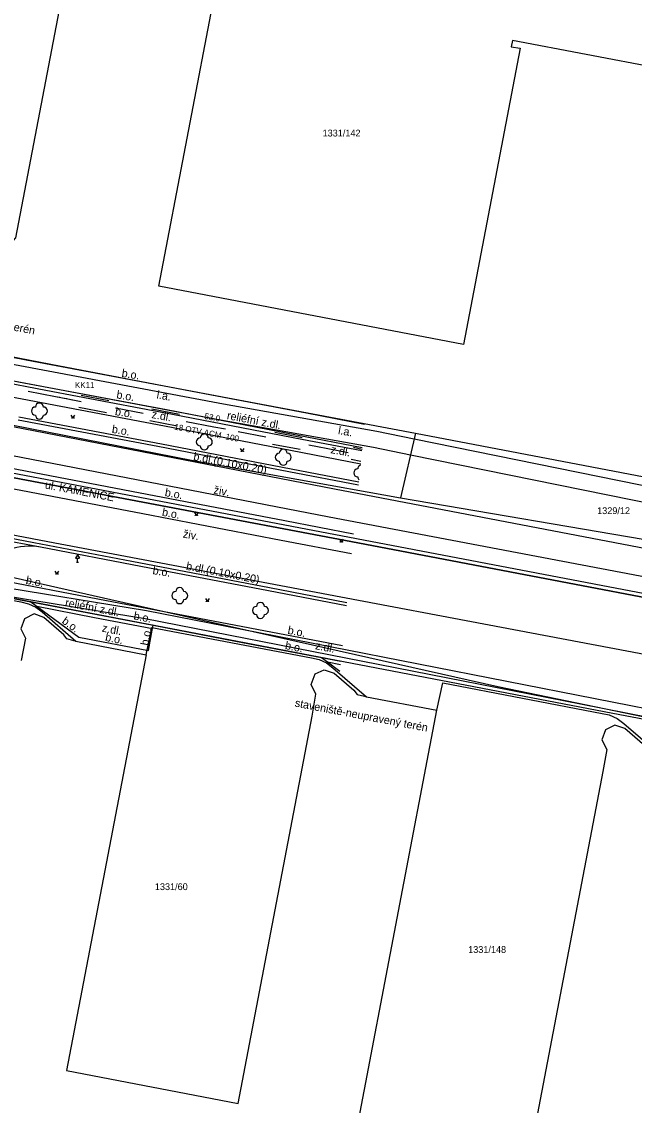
# Model space of a CAD drawing. Extents: x -601602 to -600882, y -1162594 to -1161950.
# Drawn here: x -601234.6 to -601158, y -1162415.3 to -1162279.9 of the extents above; entities that cross this region are included whole.
import ezdxf

# ---------------------------------------------------------------- set-up
doc = ezdxf.new("R2010")
doc.units = 0
for name, color, linetype in [('KN_Hranice parcel', 7, 'Continuous'), ('KN_Parcelní čísla', 7, 'Continuous'), ('KN_Věcná břemena k části', 7, 'Continuous'), ('Vrstva 13', 7, 'Continuous'), ('Vrstva 14', 7, 'Continuous'), ('Vrstva 15 (Construction)', 7, 'Continuous'), ('Vrstva 16', 7, 'Continuous'), ('VRSTVA 3', 7, 'Continuous'), ('Vrstva 6', 7, 'Continuous'), ('Vrstva 8', 7, 'Continuous')]:
    doc.layers.add(name, color=color, linetype=linetype)

msp = doc.modelspace()

# ---------------------------------------------------------------- linework, layer by layer
at = {"layer": 'KN_Hranice parcel'}
for p, q in [((-601185.37, -1162331.34), (-601187.24, -1162339.42)), ((-601185.37, -1162331.34), (-601155.06, -1162337.13)), ((-601213.14, -1162334.77), (-601187.24, -1162339.42)), ((-601187.24, -1162339.42), (-601135.27, -1162348.26)), ((-601227.82, -1162357.34), (-601219.01, -1162359.03)), ((-601191.5, -1162364.28), (-601182.69, -1162365.97))]:
    msp.add_line(p, q, dxfattribs=at)
for points in [[(-601145.61, -1162287.55), (-601173.25, -1162282.27), (-601173.4, -1162283.06), (-601172.3, -1162283.24), (-601179.38, -1162320.27), (-601217.44, -1162312.99), (-601210.35, -1162275.97), (-601209.33, -1162276.17), (-601209.18, -1162275.41), (-601228.61, -1162271.66), (-601235.35, -1162306.96), (-601237.09, -1162308.94), (-601239.47, -1162308.54), (-601240.53, -1162307.56), (-601242.69, -1162302.63), (-601243.55, -1162295.69), (-601243.08, -1162282.88), (-601242.03, -1162275.2), (-601241.16, -1162270.7), (-601240.67, -1162268.72)], [(-601294.47, -1162297.06), (-601294, -1162297.81), (-601291.4, -1162299.81), (-601288.77, -1162302.11), (-601286.44, -1162304.9), (-601284.62, -1162307.84), (-601283.14, -1162310.6), (-601281.69, -1162312.15), (-601279.73, -1162313.35), (-601233.13, -1162322.35), (-601185.37, -1162331.34)], [(-600919.04, -1162396.97), (-600927.7, -1162395.33), (-600949.5, -1162391.18), (-600985.92, -1162384.31), (-601061.31, -1162370.08), (-601128.39, -1162357.28), (-601192.59, -1162345.07), (-601263.97, -1162331.56), (-601288.82, -1162326.8), (-601298.71, -1162324.89), (-601298.28, -1162322.82), (-601301.35, -1162321.33), (-601304.05, -1162318.46), (-601304.21, -1162314.16), (-601302.32, -1162304.33), (-601302.09, -1162303.45)], [(-601296.68, -1162304.46), (-601298.54, -1162310.66), (-601297.99, -1162318.35), (-601285.76, -1162320.53), (-601213.14, -1162334.77)], [(-601308.33, -1162348.97), (-601306.64, -1162340.12), (-601305.31, -1162336.84), (-601301.64, -1162333.66), (-601297.4, -1162332.52), (-601290.3, -1162333.64), (-601266.25, -1162338.24), (-601260.29, -1162339.36), (-601231.3, -1162344.87), (-601139.53, -1162362.21), (-601062.38, -1162376.91), (-600987.54, -1162391.11), (-600950.39, -1162398.12), (-600929.75, -1162402.03), (-600920.36, -1162403.85)], [(-601139.85, -1162370.35), (-601175.08, -1162363.05), (-601223.43, -1162352.19), (-601296.88, -1162335.54), (-601303.51, -1162339.9), (-601305.34, -1162349.49)], [(-601139.85, -1162370.35), (-601160.69, -1162366.38), (-601240.23, -1162351.14), (-601240.29, -1162351.38), (-601283.17, -1162343.09), (-601284.42, -1162342.98), (-601285.85, -1162343.22), (-601287.2, -1162343.85), (-601291.23, -1162346.89)], [(-601255.44, -1162396.98), (-601247.07, -1162353.58), (-601246.8, -1162352.59), (-601246.26, -1162351.72), (-601245.52, -1162351.12), (-601244.58, -1162350.78), (-601243.56, -1162350.8), (-601234.7, -1162352.41), (-601233.72, -1162352.66), (-601232.81, -1162353.1), (-601232.02, -1162353.69), (-601227.82, -1162357.34)], [(-601227.82, -1162357.34), (-601228.05, -1162357.3), (-601228.96, -1162357.03), (-601229.32, -1162356.54), (-601231.83, -1162354.37), (-601233.04, -1162353.93), (-601234.25, -1162354.54), (-601234.7, -1162355.78), (-601234.11, -1162356.97), (-601234.63, -1162359.74)], [(-601219.01, -1162359.03), (-601218.3, -1162355.61), (-601198.37, -1162359.41), (-601197.4, -1162359.63), (-601196.49, -1162360.05), (-601195.69, -1162360.66), (-601191.5, -1162364.28)], [(-601219.01, -1162359.03), (-601228.98, -1162410.99), (-601207.53, -1162415.09), (-601198.28, -1162366.72), (-601197.82, -1162363.97), (-601198.42, -1162362.76), (-601197.89, -1162361.42), (-601196.77, -1162360.9), (-601195.54, -1162361.32), (-601193.06, -1162363.48), (-601192.66, -1162364.02), (-601191.76, -1162364.23), (-601191.5, -1162364.28)], [(-601182.69, -1162365.97), (-601181.95, -1162362.55), (-601162.04, -1162366.36), (-601161.18, -1162366.54), (-601160.17, -1162366.98), (-601159.34, -1162367.61), (-601155.19, -1162371.21)], [(-601155.19, -1162371.21), (-601155.41, -1162371.17), (-601156.32, -1162370.85), (-601156.7, -1162370.42), (-601159.2, -1162368.25), (-601160.48, -1162367.82), (-601161.62, -1162368.43), (-601162.07, -1162369.65), (-601161.45, -1162370.87), (-601161.95, -1162373.64), (-601171.2, -1162422.03), (-601192.63, -1162417.95), (-601182.69, -1162365.97)]]:
    msp.add_lwpolyline(points, dxfattribs=at)
at = {"layer": 'KN_Věcná břemena k části'}
for points in [[(-601154.79, -1162338.35), (-601185.54, -1162332.09), (-601190.22, -1162331.14), (-601209.38, -1162327.74), (-601275.12, -1162315.35)], [(-601275, -1162317.41), (-601209.74, -1162329.7), (-601190.6, -1162333.1), (-601185.99, -1162334.04), (-601155.17, -1162340.31)], [(-601128.25, -1162351.23), (-601195.49, -1162338.35), (-601236.98, -1162330.32), (-601280.77, -1162322.03), (-601281.32, -1162321.4), (-601285.76, -1162320.53), (-601290.19, -1162319.74), (-601285.4, -1162325.24), (-601285.76, -1162327.39), (-601282.42, -1162328.03), (-601281.97, -1162325.36), (-601239.19, -1162333.47), (-601239.6, -1162336.17), (-601236.36, -1162336.79), (-601235.95, -1162334.09), (-601196.15, -1162341.79), (-601130.52, -1162354.26)], [(-600974.13, -1162386.23), (-601268.36, -1162330.16)], [(-601263.97, -1162331.56), (-601192.59, -1162345.07), (-601128.39, -1162357.28)], [(-601326.07, -1162462.59), (-601306.17, -1162357.4), (-601305.17, -1162355.77), (-601300.78, -1162353.16), (-601293.32, -1162348.72), (-601290.12, -1162347.11), (-601284.47, -1162344.26), (-601280.11, -1162343.42), (-601273.96, -1162344.12), (-601243.27, -1162350.24), (-601238.6, -1162351.35), (-601219.15, -1162354.51), (-601164.77, -1162365.18), (-601141.49, -1162369.75)], [(-601140.82, -1162368.87), (-601207.09, -1162355.86), (-601218.98, -1162353.53), (-601238.41, -1162350.37)]]:
    msp.add_lwpolyline(points, dxfattribs=at)
at = {"layer": 'Vrstva 13'}
for p, q in [((-601230.93, -1162322.77), (-601246.99, -1162319.71)), ((-601267.54, -1162320.78), (-601234.54, -1162327.06)), ((-601261.36, -1162319.91), (-601234.33, -1162325.07)), ((-601231.56, -1162326.02), (-601247.65, -1162322.96)), ((-601215.03, -1162325.8), (-601230.93, -1162322.77)), ((-601234.33, -1162325.07), (-601216.47, -1162328.4)), ((-601215.75, -1162329.03), (-601231.56, -1162326.02)), ((-601199.01, -1162328.87), (-601215.03, -1162325.8)), ((-601234.54, -1162327.06), (-601216.73, -1162330.44)), ((-601234.94, -1162329.29), (-601217.1, -1162332.68)), ((-601216.47, -1162328.4), (-601200.22, -1162331.57)), ((-601199.58, -1162332.13), (-601215.75, -1162329.03)), ((-601191.73, -1162330.27), (-601199.01, -1162328.87)), ((-601235.01, -1162329.67), (-601217.57, -1162332.99)), ((-601216.73, -1162330.44), (-601200.99, -1162333.47)), ((-601200.22, -1162331.57), (-601192.02, -1162333.14)), ((-601217.57, -1162332.99), (-601201.18, -1162336.15)), ((-601217.1, -1162332.68), (-601200.9, -1162335.8)), ((-601192.06, -1162333.56), (-601199.58, -1162332.13)), ((-601200.99, -1162333.47), (-601192.22, -1162335.16)), ((-601236.05, -1162335.69), (-601218.9, -1162338.97)), ((-601200.9, -1162335.8), (-601192.45, -1162337.41)), ((-601201.18, -1162336.15), (-601192.49, -1162337.81)), ((-601236.45, -1162338.14), (-601219.46, -1162341.38)), ((-601218.9, -1162338.97), (-601201.71, -1162342.27)), ((-601254.42, -1162341.34), (-601232.21, -1162345.57)), ((-601254.35, -1162340.96), (-601233.05, -1162345.02)), ((-601219.46, -1162341.38), (-601202.17, -1162344.7)), ((-601201.71, -1162342.27), (-601193.1, -1162343.92)), ((-601233.05, -1162345.02), (-601220.8, -1162347.34)), ((-601202.17, -1162344.7), (-601193.35, -1162346.39)), ((-601232.21, -1162345.57), (-601219.69, -1162347.95)), ((-601220.8, -1162347.34), (-601203.62, -1162350.64)), ((-601219.69, -1162347.95), (-601203.73, -1162351.01)), ((-601238.1, -1162349.53), (-601225.08, -1162352.03)), ((-601203.62, -1162350.64), (-601193.97, -1162352.5)), ((-601240.23, -1162351.14), (-601233.45, -1162352.44)), ((-601225.08, -1162352.03), (-601206.07, -1162355.66)), ((-601203.73, -1162351.01), (-601194, -1162352.88)), ((-601233.45, -1162352.44), (-601227.44, -1162356.84)), ((-601233.45, -1162352.44), (-601225.37, -1162353.97)), ((-601232.69, -1162352.98), (-601225.5, -1162354.36)), ((-601225.5, -1162354.36), (-601218.23, -1162355.75)), ((-601225.37, -1162353.97), (-601218.14, -1162355.35)), ((-601218.36, -1162356.44), (-601218.23, -1162355.75)), ((-601218.23, -1162355.75), (-601218.14, -1162355.35)), ((-601218.14, -1162355.35), (-601207.85, -1162357.32)), ((-601206.07, -1162355.66), (-601194.51, -1162357.88)), ((-601227.44, -1162356.84), (-601218.75, -1162358.49)), ((-601218.75, -1162358.49), (-601218.36, -1162356.44)), ((-601207.85, -1162357.32), (-601197.13, -1162359.38)), ((-601197.13, -1162359.38), (-601196.36, -1162359.94)), ((-601197.13, -1162359.38), (-601194.7, -1162359.84)), ((-601196.36, -1162359.94), (-601194.83, -1162361.07)), ((-601196.36, -1162359.94), (-601194.75, -1162360.25))]:
    msp.add_line(p, q, dxfattribs=at)
msp.add_arc((-601233.54, -1162353.86), 8.39, 80.885, 108.3316, dxfattribs=at)
at = {"layer": 'Vrstva 14'}
msp.add_lwpolyline([(-601194.88, -1162344.58), (-601194.63, -1162344.95), (-601194.38, -1162344.58)], dxfattribs=at)
for centre, radius in [((-601232.37, -1162328.58), 0.0005), ((-601211.76, -1162332.44), 0.0005), ((-601201.89, -1162334.36), 0.0005), ((-601194.75, -1162344.93), 0.025), ((-601194.75, -1162344.93), 0.025), ((-601194.5, -1162344.93), 0.025), ((-601194.5, -1162344.93), 0.025), ((-601214.82, -1162351.65), 0.0005), ((-601204.74, -1162353.5), 0.0005)]:
    msp.add_circle(centre, radius, dxfattribs=at)
for centre, start, end in [((-601232.37, -1162328.08), 0, 180), ((-601232.87, -1162328.58), 90, 270), ((-601232.37, -1162329.08), 180, 360), ((-601231.87, -1162328.58), 270, 90), ((-601212.26, -1162332.44), 90, 270), ((-601211.76, -1162331.94), 0, 180), ((-601211.26, -1162332.44), 270, 90), ((-601211.76, -1162332.94), 180, 360), ((-601201.89, -1162333.86), 0, 180), ((-601202.39, -1162334.36), 90, 270), ((-601201.39, -1162334.36), 270, 90), ((-601201.89, -1162334.86), 180, 360), ((-601192.58, -1162336.32), 90, 270), ((-601192.08, -1162335.82), 108.7515, 180), ((-601192.08, -1162336.82), 180, 226.3264), ((-601214.82, -1162351.15), 0, 180), ((-601215.32, -1162351.65), 90, 270), ((-601214.82, -1162352.15), 180, 360), ((-601214.32, -1162351.65), 270, 90), ((-601205.24, -1162353.5), 90, 270), ((-601204.74, -1162353), 0, 180), ((-601204.24, -1162353.5), 270, 90), ((-601204.74, -1162354), 180, 360)]:
    msp.add_arc(centre, 0.5, start, end, dxfattribs=at)
at = {"layer": 'VRSTVA 3'}
for points in [[(-601228.42, -1162329.12), (-601228.17, -1162329.49), (-601227.92, -1162329.12)], [(-601207.27, -1162333.26), (-601207.02, -1162333.63), (-601206.77, -1162333.26)], [(-601213, -1162341.26), (-601212.75, -1162341.64), (-601212.5, -1162341.26)], [(-601230.42, -1162348.59), (-601230.17, -1162348.97), (-601229.92, -1162348.59)], [(-601211.61, -1162352), (-601211.36, -1162352.38), (-601211.11, -1162352)]]:
    msp.add_lwpolyline(points, dxfattribs=at)
for centre in [(-601228.29, -1162329.47), (-601228.04, -1162329.47), (-601207.14, -1162333.61), (-601206.89, -1162333.61), (-601212.87, -1162341.61), (-601212.62, -1162341.61), (-601230.3, -1162348.95), (-601230.05, -1162348.95), (-601211.49, -1162352.35), (-601211.24, -1162352.35)]:
    msp.add_circle(centre, 0.025, dxfattribs=at)
at = {"layer": 'Vrstva 8'}
for p, q in [((-601230.35, -1162326.79), (-601233.79, -1162326.13)), ((-601229.82, -1162326.9), (-601230.35, -1162326.79)), ((-601229.48, -1162326.97), (-601230.35, -1162326.79)), ((-601228.95, -1162327.07), (-601229.48, -1162326.97)), ((-601228.61, -1162327.14), (-601229.48, -1162326.97)), ((-601227.14, -1162327.42), (-601228.61, -1162327.14)), ((-601228.26, -1162327.21), (-601228.61, -1162327.14)), ((-601223.7, -1162327.32), (-601227.14, -1162326.66)), ((-601223.98, -1162328.79), (-601227.42, -1162328.13)), ((-601219.42, -1162328.9), (-601222.86, -1162328.24)), ((-601214.86, -1162329.01), (-601218.3, -1162328.35)), ((-601215.14, -1162330.48), (-601218.58, -1162329.82)), ((-601210.58, -1162330.59), (-601214.02, -1162329.93)), ((-601209.11, -1162330.87), (-601210.58, -1162330.59)), ((-601204.08, -1162331.83), (-601207.52, -1162331.17)), ((-601199.52, -1162331.94), (-601202.96, -1162331.28)), ((-601199.8, -1162333.41), (-601203.24, -1162332.76)), ((-601195.24, -1162333.52), (-601198.68, -1162332.86)), ((-601192.04, -1162333.37), (-601193.12, -1162333.16)), ((-601193.77, -1162333.8), (-601195.24, -1162333.52)), ((-601194.24, -1162333.71), (-601195.24, -1162333.52)), ((-601192.19, -1162334.87), (-601193.4, -1162334.64)), ((-601227.59, -1162346.55), (-601227.84, -1162346.98)), ((-601227.59, -1162346.55), (-601227.34, -1162346.98)), ((-601227.84, -1162346.98), (-601227.34, -1162346.98)), ((-601227.72, -1162347.48), (-601227.47, -1162347.48)), ((-601227.59, -1162347.48), (-601227.59, -1162346.98))]:
    msp.add_line(p, q, dxfattribs=at)

# ---------------------------------------------------------------- texts
at = {"layer": 'KN_Parcelní čísla'}
for s, p in [('1331/142', (-601196.98, -1162294.28)), ('1329/12', (-601162.67, -1162341.46)), ('1331/60', (-601217.94, -1162388.44)), ('1331/148', (-601178.79, -1162396.29))]:
    msp.add_text(s, height=0.85, dxfattribs=at).set_placement(p)
at = {"layer": 'Vrstva 15 (Construction)'}
msp.add_text('ul. KAMENICE', height=1, rotation=349.2033, dxfattribs=at).set_placement((-601231.73, -1162338.24))
at = {"layer": 'Vrstva 16'}
for s, rotation, p in [('staveniště-neupravený terén', 349.2314, (-601249.59, -1162315.88)), ('b.o.', 350.7722, (-601222.14, -1162324.3)), ('b.o.', 350.7722, (-601222.79, -1162326.99)), ('l.a.', 350.002, (-601217.77, -1162326.99)), ('b.o.', 350.7722, (-601222.97, -1162329.08)), ('z.dl.', 350.0342, (-601218.4, -1162329.45)), ('reliéfní z.dl.', 349.1077, (-601208.99, -1162329.58)), ('b.o.', 350.7722, (-601223.36, -1162331.3)), ('l.a.', 350.002, (-601195.09, -1162331.45)), ('z.dl.', 350.0342, (-601196.02, -1162333.84)), ('b.dl.(0.10x0.20)', 349.2109, (-601213.18, -1162334.71)), ('b.o.', 349.1293, (-601216.75, -1162339.19)), ('živ.', 350.002, (-601210.65, -1162338.9)), ('b.o.', 349.1293, (-601217.1, -1162341.65)), ('živ.', 350.002, (-601214.49, -1162344.38)), ('b.o.', 350.7722, (-601218.27, -1162348.95)), ('b.dl.(0.10x0.20)', 349.1316, (-601214.09, -1162348.4)), ('b.o.', 348.9664, (-601234.12, -1162350.16)), ('reliéfní z.dl.', 349.1077, (-601229.21, -1162352.96)), ('b.o.', 348.9664, (-601220.66, -1162354.61)), ('b.o.', 323.7934, (-601229.65, -1162355.02)), ('z.dl.', 349.1077, (-601224.61, -1162356.13)), ('b.o.', 348.9664, (-601224.2, -1162357.29)), ('b.o.', 79.2573, (-601218.77, -1162357.94)), ('b.o.', 349.1573, (-601201.4, -1162356.41)), ('b.o.', 349.1573, (-601201.72, -1162358.32)), ('z.dl.', 349.1077, (-601197.96, -1162358.33)), ('staveniště-neupravený terén', 349.2194, (-601200.5, -1162365.5))]:
    msp.add_text(s, height=1, rotation=rotation, dxfattribs=at).set_placement(p)
at = {"layer": 'Vrstva 6'}
msp.add_text('KK11', height=0.75, dxfattribs=at).set_placement((-601227.93, -1162325.71))
for s, rotation, p in [('53,0', 349.1865, (-601211.79, -1162329.56)), ('18 OTV.ACM  100', 349.1687, (-601215.56, -1162330.89))]:
    msp.add_text(s, height=0.75, rotation=rotation, dxfattribs=at).set_placement(p)

doc.saveas('drawing.dxf')
